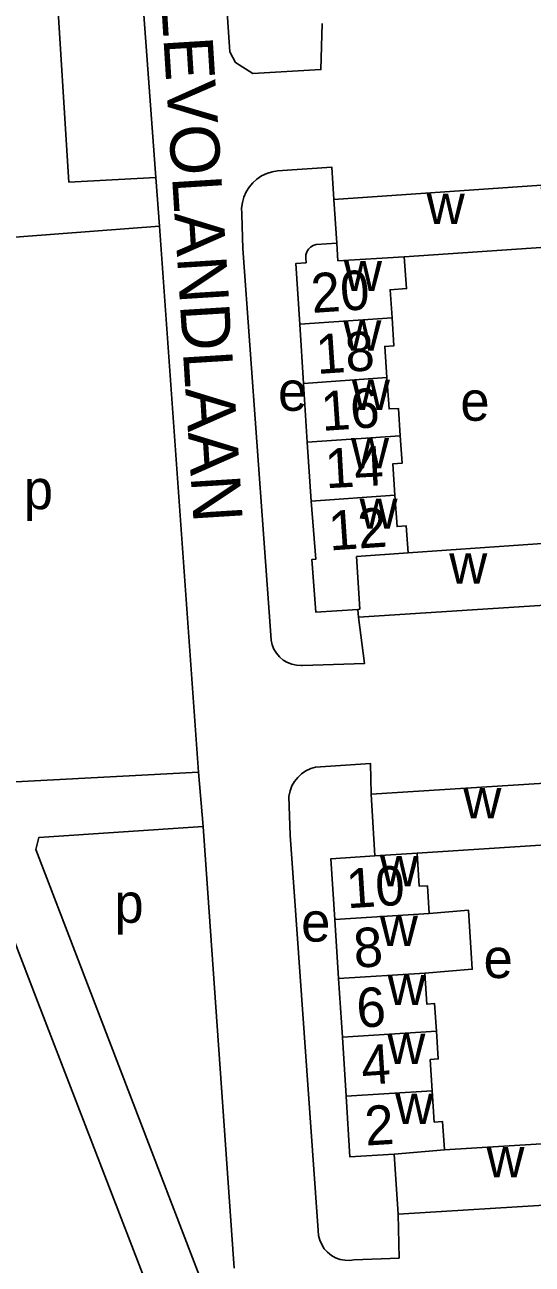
# Model space of a CAD drawing. Extents: x 159675 to 162108, y 386471 to 388472.
# Drawn here: x 160206.8 to 160258.4, y 387833.1 to 387958.9 of the extents above; entities that cross this region are included whole.
import ezdxf

# ---------------------------------------------------------------- set-up
doc = ezdxf.new("R2010")
doc.units = 0
for name, color, linetype in [('BLT_Basislijn', 7, 'Continuous'), ('BLT_Bebouwing', 7, 'Continuous'), ('BLT_Centroide', 7, 'Continuous'), ('BLT_Huisnummer', 7, 'Continuous'), ('BLT_Huisnummer_ tussenligend', 7, 'Continuous'), ('BLT_Onderverdeling_panden', 7, 'Continuous'), ('BLT_Straatnaam', 7, 'Continuous')]:
    doc.layers.add(name, color=color, linetype=linetype)

msp = doc.modelspace()

# ---------------------------------------------------------------- linework, layer by layer
at = {"layer": 'BLT_Basislijn'}
for p, q in [((160215.87, 388001.52), (160220.15, 387943.42)), ((160220.52, 387938.49), (160220.15, 387943.42)), ((160224.48, 387883.02), (160220.52, 387938.49)), ((160224.95, 387877.51), (160224.48, 387883.02)), ((160224.95, 387877.51), (160228.13, 387832.68)), ((160208.01, 387860.11), (160214.63, 387842.93)), ((160214.63, 387842.93), (160221.21, 387825.87))]:
    msp.add_line(p, q, dxfattribs=at)
for points in [[(160215.87, 388001.52), (160208.29, 388000.51), (160207.76, 387999.74), (160211.33, 387942.95), (160220.15, 387943.42)], [(160224.64, 388001.38), (160224.67, 388000.75), (160227.66, 387956.18), (160228.26, 387955.09), (160230.01, 387953.97), (160236.93, 387954.38), (160237.05, 387959.07)], [(160238.23, 387941.18), (160238.04, 387944.46), (160232.52, 387944.1)], [(160232.52, 387944.1), (160231.96, 387944), (160231.42, 387943.83), (160230.9, 387943.58), (160230.43, 387943.26), (160230.01, 387942.88), (160229.64, 387942.44), (160229.34, 387941.95), (160229.11, 387941.43), (160228.95, 387940.88), (160228.87, 387940.32), (160228.88, 387939.75), (160228.89, 387939.64)], [(160228.89, 387939.64), (160229.01, 387936.21), (160231.85, 387896.94)], [(160224.48, 387883.02), (160190.5, 387881.24), (160189.69, 387882.65), (160174.47, 387918.9), (160171.89, 387925.26), (160171.39, 387927.31), (160192.94, 387936.39), (160220.52, 387938.49)], [(160155.58, 387920.95), (160165.68, 387925.03), (160166.31, 387924.71), (160187.02, 387875.19), (160201.92, 387875.92), (160208.01, 387860.11)], [(160235.07, 387893.88), (160241.35, 387894.06), (160240.73, 387898.78)], [(160231.85, 387896.94), (160231.87, 387896.45), (160231.98, 387895.98), (160232.16, 387895.52), (160232.41, 387895.11), (160232.73, 387894.74), (160233.1, 387894.42), (160233.52, 387894.17), (160233.98, 387894), (160234.46, 387893.9), (160234.94, 387893.87), (160235.07, 387893.88)], [(160242.02, 387880.8), (160241.95, 387883.93), (160236.39, 387883.55)], [(160236.39, 387883.55), (160235.89, 387883.4), (160235.41, 387883.17), (160234.97, 387882.87), (160234.58, 387882.51), (160234.25, 387882.1), (160233.98, 387881.64), (160233.79, 387881.14), (160233.67, 387880.58)], [(160233.67, 387880.58), (160233.82, 387876.65), (160236.64, 387836.49)], [(160224.95, 387877.51), (160208.26, 387876.39), (160207.98, 387875.19), (160226.12, 387827.89)], [(160240.28, 387833.51), (160244.86, 387833.69), (160244.77, 387838.14)], [(160236.64, 387836.49), (160236.68, 387835.99), (160236.81, 387835.52), (160237.01, 387835.06), (160237.27, 387834.65), (160237.61, 387834.28), (160237.99, 387833.97), (160238.42, 387833.73), (160238.89, 387833.56), (160239.37, 387833.47), (160239.87, 387833.46), (160240.28, 387833.51)]]:
    msp.add_lwpolyline(points, dxfattribs=at)
at = {"layer": 'BLT_Bebouwing'}
for p, q in [((160259.33, 387942.63), (160238.23, 387941.18)), ((160234.77, 387928.54), (160235.16, 387922.51)), ((160235.16, 387922.51), (160235.54, 387916.54)), ((160235.54, 387916.54), (160235.92, 387910.57)), ((160240.73, 387898.78), (160240.68, 387899.57)), ((160240.73, 387898.78), (160261.76, 387900.12)), ((160263.04, 387882.13), (160242.02, 387880.8)), ((160242.02, 387880.8), (160242.42, 387874.53)), ((160238.34, 387868.06), (160238.73, 387862.07)), ((160238.73, 387862.07), (160239.11, 387856.11)), ((160239.11, 387856.11), (160239.49, 387850.12)), ((160244.38, 387844.26), (160244.77, 387838.14)), ((160244.77, 387838.14), (160265.76, 387839.47))]:
    msp.add_line(p, q, dxfattribs=at)
for points in [[(160245.4, 387935.37), (160259.76, 387936.36), (160259.67, 387937.64), (160259.34, 387942.48)], [(160238.23, 387941.18), (160238.54, 387936.75)], [(160238.54, 387936.75), (160236.46, 387936.61)], [(160236.46, 387936.61), (160236.15, 387936.52), (160235.87, 387936.36), (160235.65, 387936.13), (160235.49, 387935.86), (160235.4, 387935.55), (160235.38, 387935.23), (160235.42, 387934.75)], [(160235.42, 387934.75), (160234.38, 387934.69), (160234.77, 387928.54)], [(160244.16, 387929.18), (160243.96, 387932.02), (160245.63, 387932.14), (160245.4, 387935.37)], [(160243.63, 387923.1), (160243.41, 387926.27), (160244.35, 387926.34), (160244.16, 387929.18)], [(160244.99, 387917.19), (160244.8, 387919.98), (160243.85, 387919.92), (160243.63, 387923.1)], [(160244.45, 387911.15), (160244.23, 387914.33), (160245.18, 387914.4), (160244.99, 387917.19)], [(160235.92, 387910.57), (160236.41, 387904.65), (160235.99, 387904.62), (160236.42, 387899.27), (160240.68, 387899.57)], [(160245.78, 387905.3), (160245.59, 387908.04), (160244.66, 387907.98), (160244.45, 387911.15)], [(160261.76, 387900.12), (160261.38, 387906.4), (160245.78, 387905.3)], [(160240.53, 387904.93), (160240.89, 387899.59), (160240.68, 387899.57)], [(160246.7, 387874.82), (160263.44, 387875.89), (160263.36, 387877.14), (160263.07, 387881.74)], [(160242.42, 387874.53), (160237.95, 387874.24), (160238.34, 387868.06)], [(160247.93, 387868.67), (160247.75, 387871.51), (160246.91, 387871.45), (160246.7, 387874.82)], [(160247.47, 387862.63), (160252.3, 387863.03), (160251.92, 387869.01), (160247.93, 387868.67)], [(160248.66, 387856.72), (160248.48, 387859.53), (160247.67, 387859.48), (160247.47, 387862.63)], [(160248.23, 387850.68), (160248.03, 387853.85), (160248.84, 387853.91), (160248.66, 387856.72)], [(160239.49, 387850.12), (160239.88, 387843.97), (160244.38, 387844.26)], [(160249.47, 387844.67), (160249.29, 387847.56), (160248.44, 387847.5), (160248.23, 387850.68)], [(160265.73, 387839.91), (160265.44, 387844.46), (160265.36, 387845.68), (160249.47, 387844.67)]]:
    msp.add_lwpolyline(points, dxfattribs=at)
at = {"layer": 'BLT_Onderverdeling_panden'}
for p, q in [((160244.16, 387929.18), (160234.77, 387928.54)), ((160243.63, 387923.1), (160235.16, 387922.51)), ((160244.99, 387917.19), (160235.54, 387916.54)), ((160244.45, 387911.15), (160235.92, 387910.57)), ((160240.53, 387904.93), (160245.78, 387905.3)), ((160242.42, 387874.53), (160246.7, 387874.82)), ((160247.93, 387868.67), (160238.34, 387868.06)), ((160247.47, 387862.63), (160238.73, 387862.07)), ((160248.66, 387856.72), (160239.11, 387856.11)), ((160248.23, 387850.68), (160239.49, 387850.12)), ((160244.38, 387844.26), (160249.47, 387844.67))]:
    msp.add_line(p, q, dxfattribs=at)
msp.add_lwpolyline([(160245.4, 387935.37), (160238.66, 387934.97), (160238.54, 387936.75)], dxfattribs=at)

# ---------------------------------------------------------------- texts
at = {"layer": 'BLT_Centroide'}
for s, p in [('w', (160247.67, 387938.69)), ('w', (160239.27, 387931.88)), ('w', (160239.2, 387925.84)), ('w', (160240.07, 387919.81)), ('e', (160232.57, 387919.73)), ('e', (160251.09, 387918.72)), ('w', (160239.98, 387913.88)), ('p', (160206.74, 387909.74)), ('w', (160240.85, 387907.75)), ('w', (160249.96, 387902.19)), ('w', (160251.39, 387878.34)), ('w', (160242.94, 387871.44)), ('p', (160215.95, 387867.74)), ('e', (160234.92, 387865.83)), ('w', (160242.91, 387865.38)), ('e', (160253.45, 387862.13)), ('w', (160243.7, 387859.38)), ('w', (160243.67, 387853.41)), ('w', (160244.48, 387847.31)), ('w', (160253.74, 387841.91))]:
    msp.add_text(s, height=4, dxfattribs=at).set_placement(p)
at = {"layer": 'BLT_Huisnummer'}
for s, rotation, p in [('20', 3.9207, (160236.05, 387929.66)), ('16', 3.9223, (160237.06, 387917.68)), ('12', 3.9085, (160237.82, 387905.54)), ('10', 3.6403, (160239.61, 387869.21)), ('6', 3.6402, (160240.66, 387857.07)), ('2', 3.6484, (160241.49, 387845.11))]:
    msp.add_text(s, height=4, rotation=rotation, dxfattribs=at).set_placement(p)
at = {"layer": 'BLT_Huisnummer_ tussenligend'}
for s, rotation, p in [('18', 3.9223, (160236.55, 387923.46)), ('14', 3.1352, (160237.44, 387911.86)), ('8', 3.6402, (160240.36, 387863.16)), ('4', 3.6484, (160241.14, 387851.27))]:
    msp.add_text(s, height=4, rotation=rotation, dxfattribs=at).set_placement(p)
at = {"layer": 'BLT_Straatnaam'}
msp.add_text('FLEVOLANDLAAN', height=5, rotation=273.5658, dxfattribs=at).set_placement((160220.44, 387965.37))

doc.saveas('drawing.dxf')
